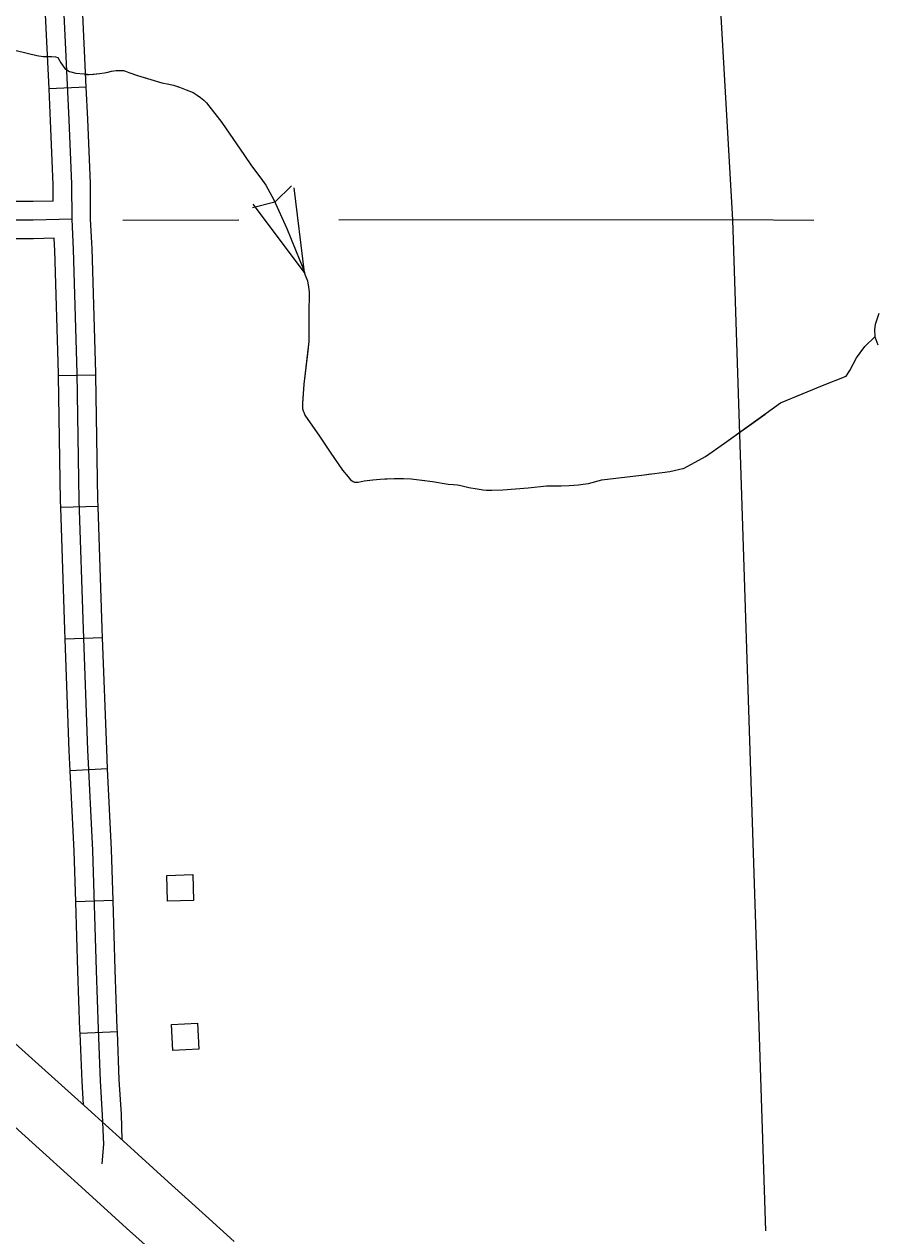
# Model space of a CAD drawing. Extents: x 1084508 to 1142749, y 1057638 to 1093403.
# Drawn here: x 1118458 to 1119531, y 1071408 to 1072935 of the extents above; entities that cross this region are included whole.
import ezdxf

# ---------------------------------------------------------------- set-up
doc = ezdxf.new("R2010")
doc.units = 0
for name, color, linetype in [('Level 10', 7, 'Continuous'), ('Level 32', 7, 'Continuous'), ('Level 35', 7, 'Continuous'), ('Level 43', 7, 'Continuous'), ('Level 5', 7, 'Continuous'), ('Level 56', 7, 'Continuous')]:
    doc.layers.add(name, color=color, linetype=linetype)

msp = doc.modelspace()

# ---------------------------------------------------------------- linework, layer by layer
at = {"layer": 'Level 10'}
for points in [[(1118582.8, 1071527.4), (1118538.1, 1071567.7), (1118471.7, 1071627.4), (1118429.9, 1071665.3), (1118365.3, 1071722.6), (1118331, 1071755.2), (1118300.3, 1071783.4), (1118257, 1071822.8), (1118203.9, 1071870), (1118167.4, 1071904.2), (1118164.6, 1071906.9)], [(1118110.5, 1071850.1), (1118113.5, 1071847.2), (1118151, 1071812), (1118204.5, 1071764.5), (1118247.3, 1071725.5), (1118277.4, 1071697.9), (1118312.2, 1071664.8), (1118377.5, 1071606.9), (1118419.1, 1071569.2), (1118485.6, 1071509.4), (1118530.3, 1071469.1)], [(1118722.7, 1071400.5), (1118686.5, 1071433.4), (1118639.7, 1071475.5), (1118582.8, 1071527.4)], [(1118530.3, 1071469.1), (1118587, 1071417.3), (1118633.9, 1071375.2)]]:
    msp.add_lwpolyline(points, dxfattribs=at)
at = {"layer": 'Level 32'}
for p, q in [((1118536.3, 1072855.7), (1118489.3, 1072853.4)), ((1118548.2, 1072492.4), (1118501.2, 1072491.6)), ((1118551.1, 1072327.1), (1118504.1, 1072325.5)), ((1118556.7, 1072161.5), (1118509.7, 1072159.8)), ((1118563.2, 1071996.2), (1118516.1, 1071993.9)), ((1118570.1, 1071830.2), (1118523, 1071828.7)), ((1118575.5, 1071664.8), (1118528.4, 1071662.8))]:
    msp.add_line(p, q, dxfattribs=at)
for points in [[(1118489.3, 1072853.4), (1118484.1, 1072964), (1118482.4, 1073019.4)], [(1118536.3, 1072855.7), (1118531.1, 1072965.8), (1118529.5, 1073020.8)], [(1118518.3, 1072688.9), (1118518.1, 1072733.4), (1118514.7, 1072814.2), (1118507.6, 1072964.9)], [(1118494.7, 1072712), (1118494.6, 1072732.9), (1118491.2, 1072813.2), (1118489.3, 1072853.4)], [(1118541.8, 1072689.6), (1118541.7, 1072734), (1118538.3, 1072815.3), (1118536.3, 1072855.7)], [(1118494.7, 1072712), (1118469.2, 1072711.5), (1118362.3, 1072711.3), (1118352.4, 1072711.2)], [(1118518.3, 1072688.9), (1118469.5, 1072688), (1118362.4, 1072687.7), (1118248.1, 1072687), (1118102.8, 1072686.8), (1117967.7, 1072686.5), (1117899.2, 1072685.2), (1117840.7, 1072685.7), (1117810, 1072685), (1117766.4, 1072683.6), (1117690.7, 1072683.3)], [(1118556.5, 1071498.3), (1118558.2, 1071523), (1118556.9, 1071559.7), (1118554.4, 1071603.1), (1118551.8, 1071668.1), (1118549.3, 1071742), (1118544.6, 1071893.5), (1118538.4, 1072020.1), (1118532.8, 1072172.3), (1118527.3, 1072334.6), (1118524.7, 1072494.9), (1118520.2, 1072651), (1118518.3, 1072688.9)], [(1118543.4, 1072658.8), (1118541.8, 1072689.6)], [(1118495.9, 1072665), (1118469.7, 1072664.4), (1118362.5, 1072664.2), (1118352.7, 1072664.1)], [(1118496.4, 1072656.4), (1118495.9, 1072665)], [(1118501.2, 1072491.6), (1118501.1, 1072494.4), (1118496.7, 1072650.1), (1118496.4, 1072656.4)], [(1118548.2, 1072492.4), (1118548.2, 1072495.4), (1118543.7, 1072652), (1118543.4, 1072658.8)], [(1118504.1, 1072325.5), (1118503.8, 1072334), (1118501.2, 1072491.6)], [(1118551.1, 1072327.1), (1118550.9, 1072335.2), (1118548.2, 1072492.4)], [(1118509.7, 1072159.8), (1118509.2, 1072171.5), (1118504.1, 1072325.5)], [(1118556.7, 1072161.5), (1118556.3, 1072173.2), (1118551.1, 1072327.1)], [(1118563.2, 1071996.2), (1118562, 1072021.2), (1118556.7, 1072161.5)], [(1118516.1, 1071993.9), (1118514.9, 1072019.1), (1118509.7, 1072159.8)], [(1118523, 1071828.7), (1118521.1, 1071892.6), (1118516.1, 1071993.9)], [(1118570.1, 1071830.2), (1118568.1, 1071894.5), (1118563.2, 1071996.2)], [(1118528.4, 1071662.8), (1118528.2, 1071667.2), (1118525.7, 1071741.2), (1118523, 1071828.7)], [(1118575.5, 1071664.8), (1118575.3, 1071669), (1118572.8, 1071742.7), (1118570.1, 1071830.2)], [(1118532.6, 1071572.7), (1118530.9, 1071602), (1118528.4, 1071662.8)], [(1118581.6, 1071528.5), (1118580.5, 1071560.8), (1118577.9, 1071604.3), (1118575.5, 1071664.8)]]:
    msp.add_lwpolyline(points, dxfattribs=at)
at = {"layer": 'Level 35'}
msp.add_lwpolyline([(1119535.3, 1072570.1), (1119530.8, 1072556.3), (1119529.8, 1072549.9), (1119530.3, 1072540.6), (1119534.2, 1072530.9)], dxfattribs=at)
at = {"layer": 'Level 43'}
for p, q in [((1118794.8, 1072731), (1118774.2, 1072711.1)), ((1118811.5, 1072621.9), (1118798.3, 1072728.8)), ((1118746, 1072704), (1118773.9, 1072710.9)), ((1118811.5, 1072621.9), (1118746.6, 1072707.9))]:
    msp.add_line(p, q, dxfattribs=at)
for points in [[(1118448, 1072901.8), (1118474, 1072895.4), (1118481.8, 1072894.3), (1118487.3, 1072894), (1118492.6, 1072894), (1118497.3, 1072893.8), (1118500.3, 1072892.7), (1118504.2, 1072886), (1118509.4, 1072879.1), (1118515.2, 1072875.2), (1118523, 1072873), (1118533.8, 1072872.2), (1118542.4, 1072871.6), (1118553, 1072872.6), (1118559.3, 1072873.5), (1118563.4, 1072874.6), (1118568.2, 1072875.7), (1118573.9, 1072876.5), (1118579.1, 1072876.5), (1118583, 1072876.5), (1118585.8, 1072875.5), (1118589.9, 1072873.9), (1118600.9, 1072870.1), (1118617.8, 1072865.3), (1118631.5, 1072860.8), (1118640.4, 1072859.4), (1118646.2, 1072858.1), (1118653.6, 1072855.5), (1118662.1, 1072852.1), (1118671, 1072848.6), (1118675.9, 1072845.2), (1118680.3, 1072842.3), (1118684.6, 1072838.9), (1118687.9, 1072835.8), (1118707.2, 1072811), (1118735.8, 1072769.4), (1118744.4, 1072756.4), (1118756.2, 1072740.6), (1118762.4, 1072732.1), (1118772.7, 1072713.3)], [(1118535.6, 1072871), (1118553, 1072872.6), (1118559.3, 1072873.5), (1118563.4, 1072874.6), (1118568.2, 1072875.7), (1118573.9, 1072876.5), (1118579.1, 1072876.5), (1118583, 1072876.5), (1118585.8, 1072875.5), (1118589.9, 1072873.9), (1118600.9, 1072870.1), (1118612.2, 1072866.9)], [(1118652.1, 1072856), (1118653.6, 1072855.5), (1118662.1, 1072852.1), (1118671, 1072848.6), (1118675.9, 1072845.2), (1118680.3, 1072842.3), (1118684.6, 1072838.9), (1118687.9, 1072835.8), (1118707.2, 1072811), (1118735.8, 1072769.4), (1118736.3, 1072768.7)], [(1118760.3, 1072735), (1118762.4, 1072732.1), (1118772.7, 1072713.3), (1118789.1, 1072677.2), (1118805.3, 1072637.2), (1118809, 1072628.9), (1118811.2, 1072621.8)], [(1118772.7, 1072713.3), (1118789.1, 1072677.2), (1118805.3, 1072637.2), (1118809, 1072628.9), (1118812.2, 1072618.5), (1118815, 1072611.2), (1118816.4, 1072603.5), (1118817.1, 1072597.3), (1118816.8, 1072568.8), (1118816.9, 1072534.8), (1118810.6, 1072481), (1118809, 1072456.8), (1118809, 1072452.3), (1118809, 1072450.2), (1118809.5, 1072447.6), (1118810.3, 1072446), (1118811.8, 1072441.9), (1118830.2, 1072415.5), (1118843.5, 1072395.4), (1118859.3, 1072372.7), (1118866.3, 1072364.2), (1118869.4, 1072360.7), (1118871.3, 1072359.3), (1118872.5, 1072358.3), (1118874.4, 1072357.7), (1118877, 1072357.5), (1118878.8, 1072357.5), (1118886.5, 1072359.1), (1118897.4, 1072360.4), (1118906.9, 1072361.4), (1118924.4, 1072362.4), (1118936.1, 1072362.4), (1118945.8, 1072361.6), (1118972.8, 1072358.3), (1118992.6, 1072355.2), (1118998.9, 1072354.8), (1119004.1, 1072354.1), (1119008.3, 1072353.5), (1119018.6, 1072351), (1119029.2, 1072349.1), (1119036.6, 1072347.8), (1119040.7, 1072347.3), (1119047.5, 1072347.3), (1119061.5, 1072348.1), (1119093.3, 1072350.5), (1119116.4, 1072353), (1119134.7, 1072353), (1119144.9, 1072353.5), (1119156.6, 1072354.3), (1119162.5, 1072354.9), (1119169.5, 1072356), (1119186.2, 1072360.6)], [(1118816.9, 1072581.2), (1118816.8, 1072568.8), (1118816.9, 1072534.8), (1118815.1, 1072519.2)], [(1119186.2, 1072360.6), (1119239.3, 1072366.7), (1119271.9, 1072371.2), (1119290.1, 1072375.3), (1119316.8, 1072389.8), (1119340.8, 1072406.6), (1119411.5, 1072457.4), (1119464.1, 1072479.6), (1119494, 1072491.4), (1119498.6, 1072498.2), (1119507.2, 1072514.5), (1119517.6, 1072528.6), (1119530.8, 1072541.3)], [(1119427.7, 1072464.2), (1119464.1, 1072479.6), (1119494, 1072491.4), (1119498.6, 1072498.2), (1119507.2, 1072514.5), (1119517.6, 1072528.6), (1119523.7, 1072534.5)], [(1118815.1, 1072519.2), (1118810.6, 1072481), (1118809, 1072457.4)], [(1119288.7, 1072375), (1119290.1, 1072375.3), (1119316.8, 1072389.8), (1119340.8, 1072406.6), (1119392.1, 1072443.4)], [(1118826.4, 1072421), (1118830.2, 1072415.5), (1118843.5, 1072395.4), (1118859.3, 1072372.7), (1118866.3, 1072364.2), (1118869.4, 1072360.7), (1118871.3, 1072359.3), (1118872.5, 1072358.3), (1118874.4, 1072357.7), (1118877, 1072357.5), (1118878.8, 1072357.5), (1118886.5, 1072359.1), (1118897.4, 1072360.4), (1118906.9, 1072361.4), (1118918.3, 1072362)], [(1118959.6, 1072359.9), (1118972.8, 1072358.3), (1118992.6, 1072355.2), (1118998.9, 1072354.8), (1119004.1, 1072354.1), (1119008.3, 1072353.5), (1119018.6, 1072351), (1119029.2, 1072349.1), (1119036.6, 1072347.8), (1119040.7, 1072347.3), (1119047.5, 1072347.3), (1119061.5, 1072348.1), (1119082.7, 1072349.7)], [(1119124, 1072353), (1119134.7, 1072353), (1119144.9, 1072353.5), (1119156.6, 1072354.3), (1119162.5, 1072354.9), (1119169.5, 1072356), (1119186.2, 1072360.6)], [(1119186.2, 1072360.6), (1119239.3, 1072366.7), (1119247.9, 1072367.9)]]:
    msp.add_lwpolyline(points, dxfattribs=at)
at = {"layer": 'Level 5'}
for points in [[(1119351.2, 1072688.4), (1119312.7, 1073362.7)], [(1118728.5, 1072687.7), (1118582.3, 1072687.5)], [(1119351.2, 1072688.4), (1118854.8, 1072687.8)], [(1119453.2, 1072687.3), (1119351.2, 1072688.4)], [(1119392.8, 1071413.9), (1119351.2, 1072688.4)]]:
    msp.add_lwpolyline(points, dxfattribs=at)
at = {"layer": 'Level 56'}
for points in [[(1118638.7, 1071829.3), (1118637.8, 1071861.9), (1118670.5, 1071862.9), (1118671.4, 1071830.2)], [(1118645.4, 1071641.3), (1118643.7, 1071673.9), (1118676.4, 1071675.6), (1118678.1, 1071643)]]:
    msp.add_lwpolyline(points, close=True, dxfattribs=at)

doc.saveas('drawing.dxf')
